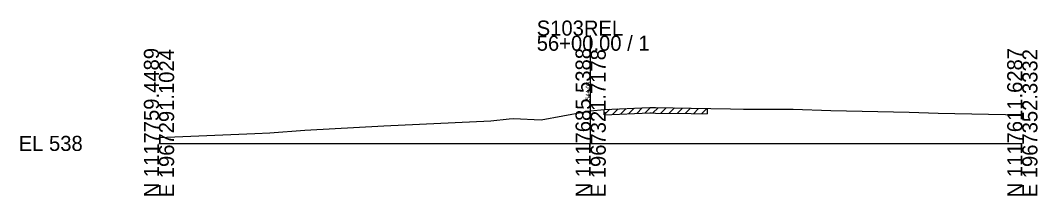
# Model space of a CAD drawing. Extents: x -26 to 163, y -10 to 24518.
# Drawn here: x -25.7 to 162.8, y 6490.3 to 6522.8 of the extents above; entities that cross this region are included whole.
import ezdxf

# ---------------------------------------------------------------- set-up
doc = ezdxf.new("R2010")
doc.units = 0
for name, color, linetype in [('RD_GPK_XS_Cell', 7, 'Continuous'), ('RD_XS_ExGround', 7, 'Continuous'), ('RD_XS_ExPaveRet', 7, 'Continuous'), ('RD_XS_TX_Elev_EX', 7, 'Continuous')]:
    doc.layers.add(name, color=color, linetype=linetype)

msp = doc.modelspace()

# ---------------------------------------------------------------- linework, layer by layer
at = {"layer": 'RD_GPK_XS_Cell'}
for p, q in [((80, 6500), (80, 6519.98)), ((0, 6500), (80, 6500)), ((80, 6500), (160, 6500))]:
    msp.add_line(p, q, dxfattribs=at)
at = {"layer": 'RD_XS_ExGround'}
msp.add_lwpolyline([(0, 6501.07), (17.75, 6501.86), (20.57, 6501.98), (27.01, 6502.43), (41.68, 6503.27), (61.49, 6504.18), (64.89, 6504.55), (65.68, 6504.63), (70.82, 6504.39), (78.84, 6505.85), (79.21, 6505.95), (80, 6506.03), (82.53, 6506.31), (90.97, 6506.65), (91.28, 6506.66), (92.01, 6506.63), (98.6, 6506.52), (105.92, 6506.38), (108.32, 6506.33), (108.78, 6506.34), (112.26, 6506.36), (117.5, 6506.32), (124.48, 6506.11), (139, 6505.79), (144.4, 6505.6), (160, 6505.28)], dxfattribs=at)
at = {"layer": 'RD_XS_ExPaveRet'}
for p, q in [((82.53, 6505.31), (83.57, 6506.35)), ((82.53, 6505.31), (82.53, 6506.31)), ((84.03, 6505.37), (85.07, 6506.41)), ((85.53, 6505.43), (86.57, 6506.47)), ((87.03, 6505.49), (88.07, 6506.53)), ((88.53, 6505.55), (89.57, 6506.59)), ((90.03, 6505.61), (91.07, 6506.65)), ((91.53, 6505.65), (92.5, 6506.62)), ((93.03, 6505.61), (94.01, 6506.59)), ((94.53, 6505.59), (95.51, 6506.57)), ((96.03, 6505.56), (97.01, 6506.55)), ((97.53, 6505.54), (98.51, 6506.52)), ((99.03, 6505.51), (100.01, 6506.49)), ((100.53, 6505.48), (101.51, 6506.46)), ((101.57, 6506.46), (101.57, 6505.46)), ((82.53, 6505.31), (90.97, 6505.65)), ((90.97, 6505.65), (91.28, 6505.66)), ((91.28, 6505.66), (92.01, 6505.63)), ((92.01, 6505.63), (98.6, 6505.52)), ((98.6, 6505.52), (101.57, 6505.46))]:
    msp.add_line(p, q, dxfattribs=at)

# ---------------------------------------------------------------- texts
at = {"layer": 'RD_GPK_XS_Cell'}
for s, p in [('S103REL', (70, 6519.98)), ('56+00.00 / 1', (70, 6517.18)), ('EL 538', (-26, 6498.6))]:
    msp.add_text(s, height=2.8, dxfattribs=at).set_placement(p)
for s, p in [('N 1117759.4489', (0, 6490)), ('E 1967291.1024', (2.8, 6490)), ('N 1117685.5388', (80, 6490)), ('E 1967321.7178', (82.8, 6490)), ('N 1117611.6287', (160, 6490)), ('E 1967352.3332', (162.8, 6490))]:
    msp.add_text(s, height=2.8, rotation=90, dxfattribs=at).set_placement(p)
at = {"layer": 'RD_XS_TX_Elev_EX'}
msp.add_text('544.03', height=0.8, rotation=90, dxfattribs=at).set_placement((79.9, 6508.03))

doc.saveas('drawing.dxf')
